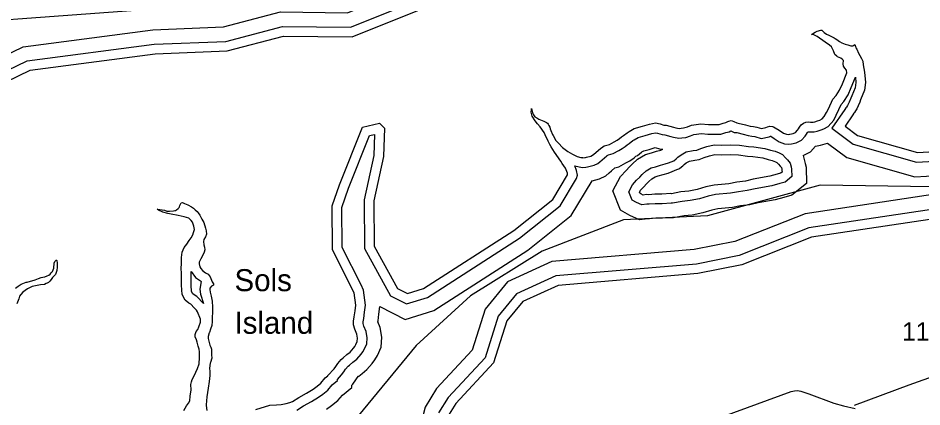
# Model space of a CAD drawing. Extents: x 2104537 to 2336408, y 34176 to 229611.
# Drawn here: x 2158685 to 2164832, y 48416 to 51062 of the extents above; entities that cross this region are included whole.
import ezdxf

# ---------------------------------------------------------------- set-up
doc = ezdxf.new("R2010")
doc.units = 0
for name, color, linetype in [('Exist Boundary Political City Limit New', 7, 'Continuous'), ('Exist Hydrographic Buffer Line', 7, 'Continuous'), ('Exist Hydrographic Creek Single Shore', 7, 'Continuous'), ('Exist Hydrographic Island Label', 7, 'Continuous'), ('Exist Hydrographic Island Shore', 7, 'Continuous'), ('Exist Road Non-System Type 51', 7, 'Continuous'), ('Exist Road Secondary Type 51 Attributed', 7, 'Continuous'), ('Exist Road Secondary Type 51 Number Label', 7, 'Continuous'), ('Map Preparation Boundary City Limit Buffer Line', 7, 'Continuous')]:
    doc.layers.add(name, color=color, linetype=linetype)

msp = doc.modelspace()

# ---------------------------------------------------------------- linework, layer by layer
at = {"layer": 'Exist Boundary Political City Limit New'}
msp.add_lwpolyline([(2164908.5, 49912.6), (2164141, 49925.4), (2163373.8, 49715.5), (2162803.5, 49689.7), (2162250.5, 49475.5), (2161762, 49171.3), (2161393.2, 48832.8), (2160968.8, 48318.6)], dxfattribs=at)
at = {"layer": 'Exist Hydrographic Buffer Line'}
for points in [[(2156978.2, 50634.6), (2157458.8, 50711.5), (2157846.2, 50732.5), (2158201.4, 50660.7), (2158314.2, 50671.9), (2158718.8, 50866.3), (2159602.1, 50982.2), (2160082.7, 51001.9), (2160470, 51103.9), (2160926.2, 51098.3), (2161827.5, 51462.5), (2162114.4, 51538.1), (2162649.7, 51609.5), (2163271.1, 51621.3), (2163567.4, 51583.1), (2163789.8, 51597.4), (2163832.4, 51621.2), (2164005.5, 51776), (2164833.6, 52005.1), (2165267.9, 52168), (2165915.7, 52333.7), (2167002.1, 52512.1), (2168593, 53013.8), (2168957.8, 53060.6)], [(2157022, 50541.9), (2157469.2, 50613.5), (2157839, 50633.5), (2158196.4, 50561.3), (2158341.2, 50575.6), (2158747.2, 50770.7), (2159610.5, 50884.1), (2160097.4, 50903.9), (2160482.2, 51005.3), (2160944.8, 50999.6), (2161858.6, 51368.9), (2162133.5, 51441.3), (2162657.2, 51511.2), (2163265.7, 51522.7), (2163564.3, 51484.3), (2163818.3, 51500.6), (2163889.8, 51540.6), (2164054, 51687.3), (2164864, 51911.5), (2165297.5, 52074), (2165935.9, 52237.2), (2167025, 52416.1), (2168614.2, 52917.3), (2168920.3, 52956.6)], [(2157849, 50995.9), (2159454, 51114.8), (2160028.2, 51183.6), (2161056.8, 51366.4), (2161755.1, 51562.8), (2162041.6, 51751.7), (2162108.6, 51870.3), (2162117.4, 51925.3), (2162365.4, 51834.4), (2163207.5, 51943.8), (2163586.3, 52046.9), (2163916.4, 52229.2), (2164107.3, 52273), (2164614.3, 52319.8), (2164829.2, 52389), (2165186.5, 52584.5)], [(2164379.7, 50660.3), (2164383.4, 50624.4), (2164378.4, 50588.3), (2164354.9, 50532.1), (2164348.3, 50516.3), (2164337.5, 50490.1), (2164331.6, 50476.8), (2164325.6, 50467.9), (2164318.5, 50456.6), (2164313.9, 50450.4), (2164307.6, 50439.8), (2164219.2, 50311.9)], [(2164233.2, 50368.4), (2164282.5, 50474), (2164300.9, 50494.7), (2164330.2, 50539.6), (2164352.1, 50589.7), (2164379.7, 50660.3)], [(2162556.9, 50048.8), (2162566.8, 50051), (2162603.8, 50061.2), (2162628.4, 50072.9), (2162642.6, 50084.8), (2162656.9, 50097), (2162688.9, 50124.4), (2162691.2, 50126), (2162699.7, 50131.6), (2162732.8, 50141.5), (2162771.3, 50162.1), (2162793.8, 50175.4), (2162814.7, 50189.2), (2162828.1, 50200.7), (2162840.5, 50208.7), (2162866.6, 50228.9), (2162875, 50234.5), (2162901.4, 50249.8), (2162949.9, 50263.1), (2162995.3, 50277.2), (2163019.8, 50281.9), (2163034.7, 50278.4), (2163065.6, 50269.3), (2163082.7, 50267.9), (2163125.2, 50256.7), (2163142.5, 50251.2), (2163178.9, 50245.5), (2163199.3, 50246.8), (2163225.8, 50249.7), (2163259.3, 50260.8), (2163281.8, 50268.9), (2163332, 50276.4), (2163375.8, 50273.3), (2163404, 50272), (2163443.7, 50272), (2163465, 50273.3), (2163498.6, 50283.3), (2163521.6, 50288.9), (2163533.3, 50295.4), (2163555.7, 50282.9), (2163574.2, 50282.5), (2163616.1, 50271.2), (2163651.2, 50263.3), (2163675.3, 50259.2), (2163695.3, 50256.1), (2163739.5, 50242.7), (2163792.7, 50254.3), (2163801.3, 50258.8), (2163803.8, 50257.8), (2163826.3, 50243.5), (2163861, 50219.8), (2163897.7, 50207.3), (2163927.6, 50204.9), (2163944.9, 50206.7), (2163978.1, 50213.6), (2164013.3, 50231), (2164038.1, 50259.5), (2164046.6, 50271.4), (2164054.1, 50283), (2164057.8, 50288.1), (2164059.1, 50289), (2164060.1, 50289.1), (2164072.4, 50287.4), (2164098.6, 50288.5), (2164118.9, 50292), (2164146.6, 50300.7), (2164165.2, 50309.1), (2164193.9, 50323.3), (2164233.2, 50368.4)], [(2164219.2, 50311.9), (2164364.8, 50204), (2164795, 50081.5), (2165159, 50102.5)], [(2161017.2, 49246.5), (2160888.8, 49501.9), (2160886.9, 49773.9), (2160932.7, 49905.2), (2161075.6, 50262.9), (2161110, 50271), (2161104.9, 50127.5), (2161039.6, 49825.6), (2161040.7, 49493.2), (2161218.5, 49172.3), (2161327.4, 49117), (2161469.4, 49161.6), (2162094.5, 49563.2), (2162371.3, 49784.1), (2162483.2, 49969.4)], [(2163144.7, 50090.9), (2163161.5, 50104.5), (2163172.3, 50115.7), (2163194.2, 50132.2), (2163229, 50151.2), (2163276.4, 50160.2), (2163301.1, 50163.8), (2163329.2, 50174.1), (2163368.4, 50187.8), (2163418.5, 50199.8), (2163467.6, 50197.7), (2163532.8, 50199), (2163590.7, 50197.9), (2163651.7, 50188.4), (2163690.1, 50186.7), (2163764, 50174.2), (2163803.3, 50162.6), (2163833.5, 50156.4), (2163861.2, 50144.3), (2163884.9, 50134.6), (2163905.2, 50111.5), (2163917.6, 50097.5), (2163936.3, 50075.1), (2163942.6, 50049.7), (2163945.9, 50034.8), (2163947.6, 49983.4), (2163901.4, 49946.5), (2163866.4, 49936.8), (2163811.9, 49921.5), (2163697, 49901.2), (2163643.6, 49888), (2163584, 49880.7), (2163529.4, 49870.1), (2163428.7, 49860.7), (2163378.8, 49849.1), (2163319.9, 49831.8), (2163255.9, 49819.6), (2163201.9, 49814.7), (2163134.8, 49801.5), (2163126.1, 49801.7), (2163065.1, 49798.7), (2163018.1, 49798), (2162976.9, 49794.7), (2162961, 49795), (2162926.7, 49790.1), (2162891.2, 49806.8), (2162860.4, 49823.6), (2162838.5, 49879.8), (2162864.3, 49927.8), (2162891.9, 49958.9), (2162912.7, 49980.3), (2162929.6, 49997.6), (2162955.9, 50022), (2162991.3, 50042.5), (2163020.5, 50050.8), (2163054.8, 50061), (2163086.3, 50069.5), (2163108, 50078), (2163144.7, 50090.9)], [(2162483.2, 49969.4), (2162490.5, 49993.5), (2162483.9, 50024.8), (2162471.6, 50057.3)], [(2162471.6, 50057.3), (2162500.1, 50049.2), (2162512.9, 50047.7), (2162521.8, 50046), (2162545.5, 50046.8), (2162556.9, 50048.8)], [(2165262.3, 49815), (2164064.2, 49634.8), (2163588.6, 49446.5), (2163298.1, 49388.5), (2162341.4, 49307.7), (2162075.9, 49186.4), (2161950.5, 49032.4), (2161861.2, 48750.8), (2161609.8, 48479.8), (2161544.1, 48375.2)], [(2159945.1, 49119.4), (2159900.2, 49168.1), (2159881.6, 49177.9), (2159873.1, 49184.7), (2159865, 49200.3), (2159861.6, 49245.3), (2159862.5, 49291.5), (2159862.2, 49337.6)], [(2159862.2, 49337.6), (2159891.3, 49296.9), (2159925, 49273), (2159930.7, 49269.7)], [(2159930.7, 49269.7), (2159922, 49216.3), (2159926.1, 49183.5), (2159945.1, 49119.4)], [(2160581, 48394.7), (2160626.6, 48423), (2160680.7, 48451.9), (2160727.7, 48482.7), (2160757.7, 48503.4), (2160790.5, 48529.3), (2160820.5, 48565.9), (2160856.6, 48595.4), (2160856.7, 48602.5), (2160885.6, 48633.6), (2160900.9, 48654.7), (2160911.6, 48671.6), (2160929.2, 48692.7), (2160938.2, 48700.7), (2160962.7, 48720.6), (2160988.5, 48741.6), (2161017.2, 48773.9), (2161029.4, 48790), (2161041.1, 48810.4), (2161056.5, 48845.9), (2161059.8, 48886.8), (2161052.7, 48929), (2161036.5, 48966.3), (2161031.7, 48983.7), (2161031.5, 48993.8), (2161036.1, 49017.7), (2161041.7, 49060.9), (2161048.2, 49108.3), (2161034, 49210.7), (2161017.2, 49246.5)]]:
    msp.add_lwpolyline(points, dxfattribs=at)
at = {"layer": 'Exist Hydrographic Creek Single Shore'}
for points in [[(2157037.9, 50478), (2157476.2, 50548.2), (2157834.2, 50567.5), (2158193.1, 50495), (2158359.2, 50511.5), (2158766.2, 50707), (2159616.1, 50818.6), (2160107.2, 50838.7), (2160490.3, 50939.6), (2160957.2, 50933.8), (2161879.3, 51306.5), (2162146.3, 51376.8), (2162662.2, 51445.6), (2163262.2, 51457), (2163562.2, 51418.4), (2163837.3, 51436.1), (2163928.2, 51486.8), (2164086.3, 51628.2), (2164884.3, 51849), (2165317.2, 52011.3), (2165949.4, 52173), (2167040.2, 52352.1), (2168628.4, 52853), (2168895.4, 52887.2)], [(2164189.9, 50211.1), (2164320.6, 50114.3), (2164784, 49982.3), (2165180.9, 50005.1), (2165343.7, 50071.3), (2165466.9, 50191.4), (2165506.9, 50361), (2165542.9, 50319.2), (2166132.2, 50540.7), (2166800.9, 50717.4), (2167203.4, 50790.6), (2167953.6, 50784.4), (2167941.6, 51031.4), (2167954.5, 51016), (2167979.6, 50908.8), (2168179.9, 50802.5), (2168206.8, 50798.7)], [(2164081.5, 50951.2), (2164106, 50966.2), (2164120, 50974.1), (2164145.7, 50981.1), (2164151.6, 50981), (2164168, 50963.3), (2164184.2, 50953.2), (2164200.1, 50945.6), (2164218.4, 50937.7), (2164236.5, 50928.5), (2164242.7, 50924.1), (2164252.7, 50916.7), (2164271.1, 50902.3), (2164287.1, 50894.7), (2164309.2, 50885.1), (2164329.4, 50879.8), (2164341.5, 50875.6), (2164349.3, 50873.9), (2164361.5, 50874.3), (2164363.5, 50874.2), (2164375.8, 50883.2)], [(2164167.5, 50393.4), (2164182.4, 50419.4), (2164196, 50443.7), (2164227.1, 50510.4), (2164248.6, 50534.6), (2164272.3, 50570.9), (2164291.5, 50614.8), (2164320.5, 50689), (2164318.2, 50707.1), (2164308, 50721.1), (2164299.4, 50735.4), (2164297.4, 50750.8), (2164299.2, 50773.1), (2164292.8, 50781.4), (2164280.8, 50788.9), (2164258.6, 50798.5), (2164252.5, 50804.2), (2164240.2, 50814.3), (2164229.9, 50840.1), (2164217.6, 50865.6), (2164203.4, 50877.3), (2164175, 50899.2), (2164120.6, 50936.4), (2164096.5, 50947.6), (2164081.5, 50951.2)], [(2164375.8, 50883.2), (2164381.4, 50868.3), (2164383.9, 50860.1), (2164389.9, 50850.8), (2164400.2, 50824.3), (2164410.4, 50808.7), (2164420.8, 50787.2), (2164429.3, 50769), (2164433.5, 50744.9), (2164437.9, 50719.6), (2164442.3, 50693.2), (2164449.5, 50623.2), (2164442.2, 50570.9), (2164415.4, 50506.7), (2164408.9, 50491.1), (2164397.8, 50464.4), (2164389.3, 50444.9), (2164380.5, 50432), (2164372.7, 50419.6), (2164368.7, 50414.1), (2164362.9, 50404.4), (2164309.3, 50326.8)], [(2168206.8, 50798.7), (2166886, 50706.3), (2166578.9, 50643), (2165969.4, 50475.4), (2165716.8, 50357.5), (2165513.6, 50164.7), (2165424.6, 50007.5), (2165389.9, 49976.3), (2165235.2, 49910.4), (2164038.4, 49730.4), (2163560.6, 49541.3), (2163284.3, 49486.1), (2162316.1, 49404.4), (2162014.1, 49266.4), (2161862.4, 49080), (2161774, 48801.6), (2161531.4, 48540), (2161452.6, 48414.6), (2161351.5, 48021.5), (2161320.1, 47989.9), (2160913.1, 47797.6), (2160812.7, 47696.4), (2160694.8, 47507.2), (2160667.2, 47430.8)], [(2162422.1, 49994.1), (2162422.8, 49996.4), (2162420.7, 50006.3), (2162407.9, 50040.3), (2162385.6, 50071.9), (2162375.4, 50089.2), (2162332.3, 50149.1), (2162309.7, 50185), (2162301.5, 50202.2), (2162291.1, 50224.7), (2162270.6, 50267.7), (2162262, 50283.3), (2162235.6, 50323.2), (2162217.2, 50343.3), (2162200.9, 50362.6), (2162182.5, 50394.8), (2162173.8, 50422.2), (2162175.8, 50438.5), (2162177.6, 50446.7)], [(2162177.6, 50446.7), (2162179.7, 50436.8), (2162184, 50420.3), (2162186.1, 50412.8), (2162190.2, 50404.5), (2162194.3, 50397.2), (2162200.5, 50391.1), (2162212.4, 50382.7), (2162226.7, 50375.2), (2162260.9, 50359.8), (2162279.1, 50351.9), (2162285.3, 50347.8), (2162291.3, 50340.2), (2162295.4, 50331.9), (2162301.4, 50320.3), (2162303.9, 50308.8), (2162307.9, 50296.5), (2162320.2, 50270.7), (2162324.6, 50262.4), (2162343, 50229.3), (2162359.4, 50210.9), (2162387, 50182.5), (2162424.2, 50153.9), (2162456.7, 50136.2), (2162488.2, 50120.8), (2162513, 50113.8), (2162522.8, 50112.6), (2162526.8, 50111.9), (2162538.9, 50112.3), (2162544.2, 50113.2)], [(2162544.2, 50113.2), (2162550.8, 50114.7), (2162580.8, 50122.9), (2162592.7, 50128.6), (2162600.4, 50135), (2162614.4, 50146.9), (2162648.1, 50175.8), (2162653.7, 50179.9), (2162671.7, 50191.7), (2162707.7, 50202.5), (2162739.1, 50219.3), (2162759.1, 50231), (2162775, 50241.6), (2162788.7, 50253.4), (2162802.6, 50262.4), (2162828.3, 50282.2), (2162840.3, 50290.2), (2162875.8, 50310.8), (2162931.5, 50326.1), (2162979.4, 50341), (2163021.2, 50349), (2163051.6, 50341.9), (2163077.7, 50334.1), (2163093.7, 50332.8), (2163143.7, 50319.7), (2163157.7, 50315.2), (2163181.9, 50311.4), (2163193.7, 50312.2), (2163211.8, 50314.2), (2163237.9, 50322.8), (2163265.6, 50332.8), (2163329.5, 50342.4), (2163379.6, 50338.8), (2163405.5, 50337.6), (2163441.6, 50337.6), (2163453.4, 50338.3), (2163481.5, 50346.7), (2163497.6, 50350.6), (2163513.2, 50359.2), (2163519.2, 50360.7), (2163535.3, 50365.3), (2163541.2, 50363.6), (2163553.2, 50359.4), (2163573.4, 50348.2), (2163583.5, 50348), (2163631.8, 50334.9), (2163663.9, 50327.7), (2163685.8, 50324), (2163710, 50320.3), (2163742.3, 50310.4), (2163769.9, 50316.5), (2163781.9, 50322.8), (2163798.4, 50327.4), (2163815.7, 50323.8), (2163821.9, 50321.4), (2163834.3, 50316.2), (2163862.4, 50298.3), (2163890.6, 50279), (2163911.2, 50272.1), (2163926.9, 50270.8), (2163934.8, 50271.6), (2163956.5, 50276.1), (2163972.4, 50284), (2163986.5, 50300.1), (2163992.2, 50308.2), (2164000, 50320.2), (2164011.8, 50336.4), (2164027.8, 50346.9), (2164041.7, 50353.2), (2164061.4, 50355.1), (2164075.5, 50353.2), (2164091.6, 50353.9), (2164103.4, 50355.9), (2164123.2, 50362.1), (2164137.1, 50368.4), (2164153, 50376.3), (2164167.1, 50392.4), (2164167.5, 50393.4)], [(2160958.2, 49217.8), (2160823.3, 49486.2), (2160821.2, 49784.8), (2160871.3, 49928.2), (2161027.3, 50318.9), (2161143.2, 50346.2), (2161177.2, 50312.8), (2161170.2, 50119.3), (2161105.2, 49818.7), (2161106.2, 49510.2), (2161266.2, 49221.7), (2161333.2, 49187.6), (2161441.3, 49221.6), (2162056.2, 49616.6), (2162321.2, 49828.1), (2162422.8, 49996.4)], [(2164309.3, 50326.8), (2164394.3, 50263.8), (2164802.3, 50147.7), (2165144.3, 50167.3)], [(2162589.5, 49955.2), (2162638.3, 49968.6), (2162682, 49989.4), (2162706, 50009.5), (2162720.8, 50022), (2162744.4, 50042.3), (2162770.4, 50050.1), (2162819.4, 50076.2), (2162846, 50091.8), (2162874.4, 50110.6), (2162887.2, 50121.7), (2162897.2, 50128.1), (2162924.1, 50148.9), (2162927, 50150.9), (2162939.8, 50158.3), (2162977.5, 50168.7), (2163017.2, 50181), (2163047.5, 50172), (2163066.1, 50170.5), (2163071, 50169.2)], [(2164025, 50126.9), (2164038.5, 50072), (2164043.9, 50047.1), (2164047.6, 49937.4), (2163947.2, 49857), (2163892.9, 49842), (2163833.8, 49825.4), (2163717.4, 49804.9), (2163661.4, 49791), (2163599.4, 49783.4), (2163543.4, 49772.6), (2163444.5, 49763.3), (2163403.8, 49753.9), (2163343, 49736), (2163269.6, 49722), (2163215.8, 49717.2), (2163143.5, 49702.9), (2163127.5, 49703.2), (2163068.3, 49700.3), (2163022.8, 49699.6), (2162979.9, 49696.2), (2162967.1, 49696.5), (2162911.4, 49688.4), (2162846.6, 49719.1), (2162781.7, 49754.4), (2162730.4, 49886.3), (2162783, 49984.5), (2162819.8, 50025.9), (2162842.3, 50049), (2162860.9, 50068.1), (2162896.9, 50101.6), (2162952.6, 50133.9), (2162993, 50145.3), (2163027.9, 50155.7), (2163055.6, 50163.2), (2163071, 50169.2)], [(2164025, 50126.9), (2164074.5, 50151.6), (2164108.5, 50190.4), (2164109.1, 50190.4), (2164142.1, 50196.2), (2164189.9, 50211.1)], [(2161146.3, 49098.6), (2161318.6, 49011), (2161511.5, 49071.7), (2162152, 49483.2), (2162446.4, 49718.1), (2162589.5, 49955.2)], [(2159629.7, 49761.1), (2159647.8, 49759.8), (2159665.8, 49757.8), (2159679.8, 49755.9), (2159695.8, 49748.3), (2159715.8, 49748.6), (2159741.8, 49751.4), (2159751.6, 49752.8), (2159755.9, 49753.7), (2159761.6, 49757.6), (2159773.6, 49767.2), (2159779.6, 49772), (2159783.3, 49777.8), (2159785.4, 49786), (2159789.2, 49795.8), (2159795, 49803.8), (2159802.9, 49806), (2159817.2, 49800.1), (2159839.3, 49790.5), (2159865.3, 49776.9), (2159877.6, 49769.4), (2159889.9, 49757.7), (2159901.8, 49746), (2159910.1, 49737.6), (2159920.3, 49720), (2159934.9, 49694.5), (2159947.2, 49670.3), (2159959.9, 49632.3), (2159963.9, 49614.2), (2159966.4, 49590.5), (2159958.8, 49572.6), (2159948.9, 49554.8), (2159945.1, 49542.4), (2159947.6, 49518.7), (2159951.8, 49502.2), (2159954.1, 49484.1), (2159951.2, 49468.5), (2159946.4, 49458), (2159927, 49424), (2159917.4, 49401.9), (2159917.5, 49389.7), (2159922.1, 49369.9), (2159928.1, 49358.3), (2159938.3, 49344), (2159960.6, 49328.2), (2159976.8, 49318.7), (2159990.9, 49301.3), (2159999.4, 49278.9), (2160005.4, 49267.3), (2160013.6, 49253.3), (2160014.8, 49245.1)], [(2159811.2, 48391.7), (2159830.5, 48422.5), (2159844.3, 48440.3), (2159851.9, 48458.2), (2159855.4, 48488.6), (2159862.9, 48532.8), (2159860.3, 48568.9), (2159863.2, 48586.9), (2159868.8, 48601.6), (2159882.4, 48626.6), (2159904.7, 48677), (2159916.1, 48709.6), (2159917.6, 48751.6), (2159919.3, 48751.5), (2159918.7, 48791.6), (2159916.4, 48809.6), (2159910.3, 48829.5), (2159903.9, 48857.5), (2159897.7, 48873.3), (2159889.2, 48893.2), (2159888.9, 48909.6), (2159896.5, 48929.1), (2159906.6, 48943.7), (2159914.1, 48961.6), (2159925.5, 48991.6), (2159925.7, 48999.8), (2159925.3, 49013.9), (2159904.6, 49061.9), (2159898.3, 49073.5), (2159882.2, 49090.8), (2159859.7, 49115.2), (2159845.4, 49122.7), (2159821.2, 49142.2), (2159800.6, 49182), (2159795.9, 49243.4), (2159796.8, 49292), (2159796.7, 49318.2), (2159794, 49364.2), (2159795.4, 49386.2), (2159795.2, 49411.8), (2159797, 49433.7), (2159798.3, 49451.7), (2159800.3, 49468.1), (2159807.8, 49486), (2159813.7, 49500), (2159831.5, 49524.3), (2159849.1, 49548.5), (2159862.9, 49567), (2159874.4, 49587.4), (2159878.3, 49602.7), (2159883.7, 49623.3), (2159879.5, 49647), (2159870.8, 49673.4), (2159862.9, 49685.1), (2159846.4, 49701.1), (2159814.5, 49710), (2159774.3, 49719.6), (2159726.2, 49728.7), (2159704.3, 49732.4), (2159670.1, 49742.3), (2159639.8, 49756), (2159629.7, 49761.1)], [(2165280.3, 49751.3), (2164081.3, 49571), (2163607.3, 49383.3), (2163307.3, 49323.4), (2162358.3, 49243.3), (2162117.1, 49133.1), (2162009.3, 49000.7), (2161919.3, 48716.9), (2161662.1, 48439.7), (2161605.1, 48349)], [(2158947.4, 49412.4), (2158949, 49406.8), (2158951.1, 49399.2), (2158951.2, 49387.1), (2158949.5, 49367.4), (2158948.1, 49345.2), (2158938.4, 49316.8), (2158918.6, 49296.5), (2158908.8, 49281.9), (2158901.1, 49272.2), (2158891.4, 49261.9), (2158883.4, 49257.8), (2158875.5, 49254.7)], [(2158908.7, 49327.9), (2158918.1, 49338.5), (2158927.7, 49360.3), (2158931, 49394.7), (2158935.2, 49404.5), (2158938.9, 49411), (2158944.9, 49415.1), (2158946.8, 49415.1), (2158947.4, 49412.4)], [(2158667.9, 49224.3), (2158685.5, 49238.7), (2158705.5, 49251.4), (2158739.2, 49263.9), (2158747.1, 49265.4), (2158800.9, 49280.8), (2158824.7, 49289.5), (2158842.8, 49295.7), (2158852.7, 49297.8), (2158866.6, 49301.8), (2158882.4, 49308), (2158894.3, 49311.8), (2158902.3, 49319.8), (2158908.7, 49327.9)], [(2158875.5, 49254.7), (2158865.2, 49250), (2158837.3, 49247.2), (2158781.6, 49236.2), (2158749.8, 49220.4), (2158716.2, 49197.1), (2158702.5, 49180.9), (2158694.7, 49169), (2158689.1, 49151), (2158675.3, 49118.5)], [(2160014.8, 49245.1), (2160009.8, 49242.6), (2159999.9, 49237.2), (2159989.8, 49224.3), (2159988.3, 49215.1), (2159990.6, 49197), (2159998.9, 49169), (2160005.4, 49135.4), (2160007.9, 49095), (2160006.7, 49063.2), (2160005.2, 49021.2), (2160005.7, 48997.6), (2160002.2, 48968.8), (2159994.5, 48945.3), (2159986.9, 48922.5), (2159984.8, 48919.2), (2159977.2, 48894.8), (2159977.6, 48882.3), (2159981.8, 48862.5), (2159990.1, 48837.1), (2159996.4, 48822.9), (2160000.8, 48809), (2160001, 48771.3), (2160001.5, 48747.3), (2159993.8, 48718.9)], [(2160301.2, 48398), (2160396.6, 48427.3), (2160442.6, 48429.7), (2160474.8, 48432.4), (2160508.4, 48438.9), (2160532.4, 48445), (2160550.3, 48452.9), (2160593.8, 48479.9), (2160647.2, 48508.4), (2160691.1, 48537.1), (2160718.7, 48556.2), (2160744.3, 48576.4), (2160773.9, 48612.6), (2160791.6, 48627), (2160791.6, 48628.7), (2160834.8, 48675.4), (2160846.6, 48691.6), (2160858.5, 48710.4), (2160882, 48738.5), (2160895.7, 48750.7), (2160921.3, 48771.5), (2160943, 48789.1), (2160966.5, 48815.6), (2160974.6, 48826.2), (2160982.4, 48839.9), (2160992, 48862), (2160993.7, 48883.9), (2160989.3, 48910.3), (2160974.5, 48944.3), (2160966.3, 48974), (2160965.8, 48999.3), (2160971.2, 49028.1), (2160976.6, 49069.6), (2160982, 49108.3), (2160970.3, 49191.9), (2160958.2, 49217.8)], [(2160782.7, 48401), (2160816.2, 48424.3), (2160859.9, 48458.6), (2160890.4, 48496), (2160954.2, 48548), (2160954.5, 48563.2), (2160961.7, 48571), (2160982.4, 48599.4), (2160991.4, 48613.6), (2161000.1, 48624), (2161002, 48625.7), (2161024.8, 48644.2), (2161056.8, 48670.3), (2161093.4, 48711.4), (2161111.7, 48735.6), (2161129.2, 48766.2), (2161153.4, 48821.7), (2161158.8, 48891.1), (2161147.8, 48957.1), (2161131.8, 48994.1), (2161133.3, 49002.1), (2161139.2, 49047.8), (2161146.3, 49098.6)], [(2159993.8, 48718.9), (2159992, 48713), (2159986.5, 48680.3), (2159988.9, 48656.7), (2159989.4, 48628.8), (2159984, 48588.5), (2159976.6, 48542.7), (2159969.5, 48484.8), (2159964.6, 48430.7), (2159964.5, 48426.5)], [(2159964.5, 48426.5), (2159969.7, 48390.3)]]:
    msp.add_lwpolyline(points, dxfattribs=at)
at = {"layer": 'Exist Hydrographic Island Shore'}
msp.add_lwpolyline([(2163186.2, 50040), (2163205.8, 50056.1), (2163215.9, 50066.4), (2163229.9, 50076.9), (2163251.4, 50088.6), (2163287.3, 50095.5), (2163317.2, 50099.8), (2163351.3, 50112.3), (2163387, 50124.7), (2163424.9, 50133.8), (2163466.8, 50132), (2163532.8, 50133.4), (2163584.9, 50132.4), (2163645.1, 50123), (2163683.2, 50121.3), (2163749.2, 50110.2), (2163787.4, 50098.9), (2163813.5, 50093.5), (2163835.7, 50083.9), (2163845.7, 50079.8), (2163856, 50068.1), (2163867.9, 50054.7), (2163876.2, 50044.7), (2163878.7, 50034.8), (2163880.5, 50026.6), (2163880.9, 50014.1), (2163870.9, 50006.1), (2163848.8, 50000), (2163797.3, 49985.5), (2163683.4, 49965.4), (2163631.7, 49952.7), (2163573.8, 49945.6), (2163520.1, 49935.1), (2163418.2, 49925.6), (2163362.2, 49912.6), (2163304.4, 49895.7), (2163246.8, 49884.6), (2163192.6, 49879.8), (2163129, 49867.2), (2163125.1, 49867.3), (2163063, 49864.3), (2163015.1, 49863.5), (2162975, 49860.4), (2162957, 49860.7), (2162936.9, 49857.8), (2162920.9, 49865.4), (2162912.8, 49869.8), (2162910.6, 49875.4), (2162918.5, 49890), (2162939.9, 49914.2), (2162959.7, 49934.5), (2162975.4, 49950.6), (2162995.1, 49968.9), (2163017, 49981.6), (2163038.8, 49987.8), (2163072.8, 49997.9), (2163106.8, 50007.1), (2163132.6, 50017.1), (2163166.3, 50031.2), (2163186.5, 50038.4), (2163186.2, 50040)], dxfattribs=at)
at = {"layer": 'Exist Road Non-System Type 51'}
msp.add_lwpolyline([(2162825.9, 48105.9), (2163255.3, 48268.2), (2163941.9, 48519.8), (2163966, 48526.2), (2163985.4, 48527.1), (2164009.6, 48522.7), (2164062.4, 48505.3), (2164232.7, 48440.7), (2164299, 48423), (2164378.7, 48406)], dxfattribs=at)
at = {"layer": 'Exist Road Secondary Type 51 Attributed'}
msp.add_lwpolyline([(2171067, 50574.2), (2170777.3, 50492.5), (2170537.7, 50415.4), (2170010.5, 50250.3), (2169487.3, 50085.5), (2168966, 49920.7), (2168518.8, 49786.3), (2167382.2, 49424.3), (2167122.7, 49343), (2166853, 49257.3), (2166183.9, 49050.1), (2165934.5, 48976.5), (2165712.7, 48907.6), (2165518.8, 48840.4), (2165136.7, 48704.3), (2164743.6, 48564.6), (2164372, 48424.9)], dxfattribs=at)
at = {"layer": 'Map Preparation Boundary City Limit Buffer Line'}
msp.add_lwpolyline([(2164908.5, 49912.6), (2164141, 49925.4), (2163373.8, 49715.5), (2162803.5, 49689.7), (2162250.5, 49475.5), (2161762, 49171.3), (2161393.2, 48832.8), (2160968.8, 48318.6)], dxfattribs=at)

# ---------------------------------------------------------------- texts
at = {"layer": 'Exist Hydrographic Island Label'}
for s, p in [('Sols', (2160156.7, 49203.4)), ('Island', (2160156.7, 48913.4))]:
    msp.add_text(s, height=150, dxfattribs=at).set_placement(p)
at = {"layer": 'Exist Road Secondary Type 51 Number Label'}
msp.add_text('1144', height=125, dxfattribs=at).set_placement((2164697.3, 48867.1))

doc.saveas('drawing.dxf')
